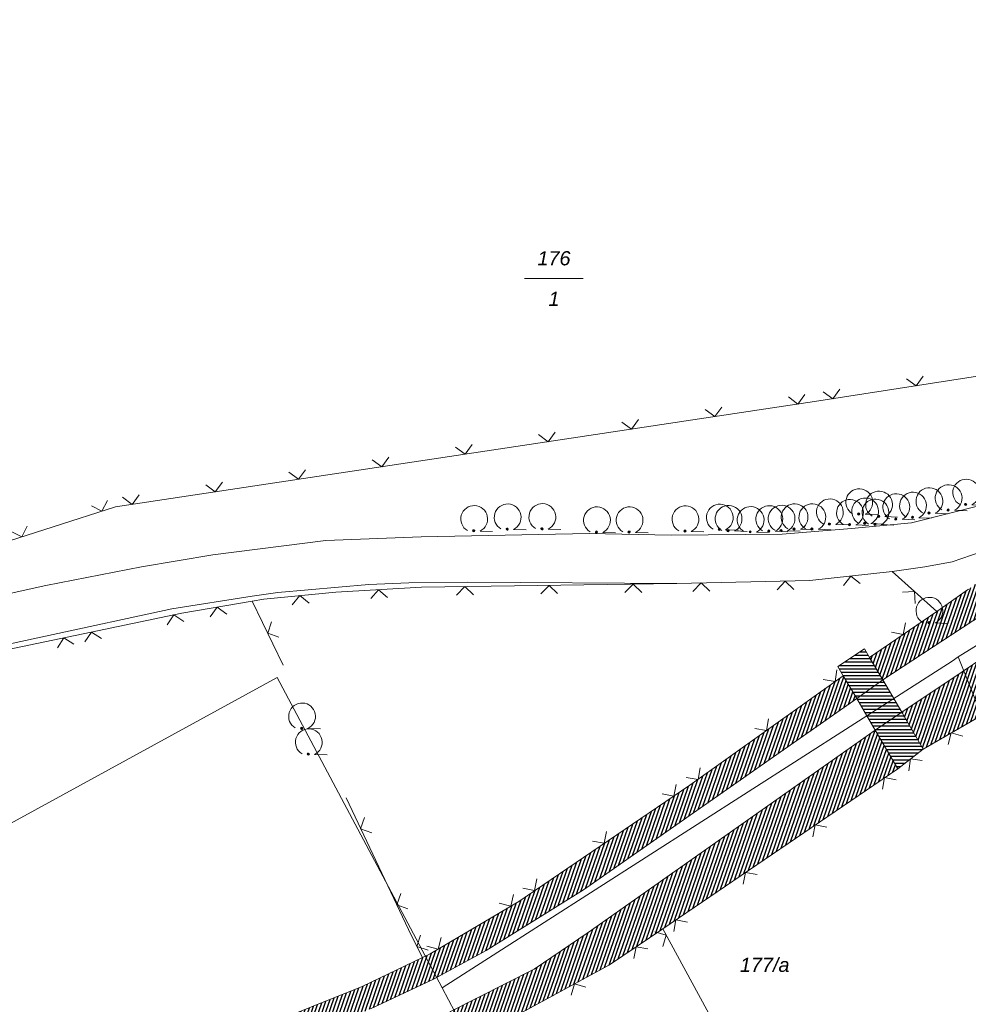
# Model space of a CAD drawing. Header units: metres. Extents: x 345144 to 348639, y 5629211 to 5635235.
# Tile 1030 of 1056: x 347558 to 347614, y 5631503 to 5631561. Entities that reach past the tile are written whole.
import ezdxf
from ezdxf.enums import TextEntityAlignment as Align

# ---------------------------------------------------------------- set-up
doc = ezdxf.new("R2010")
doc.units = ezdxf.units.M
doc.header["$MEASUREMENT"] = 0
doc.linetypes.add('8_8', pattern=[2.8, 1.4, -1.4])
for name, color, linetype in [('028 Geländeform', 7, 'Continuous'), ('081-083 Topographie', 7, 'Continuous'), ('AX Flurstück', 7, 'Continuous'), ('Definitionslinie', 7, 'Continuous'), ('Präsentationsobjekt -Text (punktförmig)', 7, 'Continuous')]:
    doc.layers.add(name, color=color, linetype=linetype)
doc.styles.add('ARIALIT', font='ariali.ttf', dxfattribs={"height": 1})
pattern_1 = [(250.9552151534, (0, 0), (0.1890527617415, -0.065261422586), [])]

# ---------------------------------------------------------------- blocks, each defined once
blk = doc.blocks.new('alk_7100_nrwx2')
at = {"true_color": 0x2e2e2e}
h = blk.add_hatch(color=250, dxfattribs=at)
edge = h.paths.add_edge_path(flags=0)
edge.add_arc((0.024073, -0.597267), 0.057254, 180, 360, ccw=False)
edge.add_arc((0.024073, -0.597267), 0.057255, 0, 180, ccw=False)
at = {"color": 250, "lineweight": 5, "true_color": 0x2e2e2e, "flags": 128}
blk.add_lwpolyline([(0.349382, -0.597267), (1, -0.597267)], dxfattribs=at)
at = {"color": 250, "lineweight": 5, "true_color": 0x2e2e2e}
for centre, radius, start, end in [((0.024073, 0.012362), 0.690995, -61.9148169, -118.0851831), ((0.024073, -0.597267), 0.057255, 0, 180), ((0.024073, -0.597267), 0.057254, 180, 0)]:
    blk.add_arc(centre, radius, start, end, dxfattribs=at)

msp = doc.modelspace()

# ---------------------------------------------------------------- hatches: boundary and pattern name
at = {"layer": '028 Geländeform', "true_color": 0xb27500}
h = msp.add_hatch(dxfattribs=at)
h.set_pattern_fill('_USER', color=44, scale=0.2, angle=250.95521515, style=0, pattern_type=0)
h.set_pattern_definition(pattern_1)
h.paths.add_polyline_path([(347615.322, 5631526.019), (347609.388, 5631522.143), (347609.388, 5631522.143), (347608.598, 5631523.47), (347608.598, 5631523.47), (347612.611, 5631526.205), (347612.611, 5631526.205), (347614.487, 5631527.531), (347614.487, 5631527.531), (347618.486, 5631530.358), (347618.486, 5631530.358), (347629.838, 5631535.826), (347629.838, 5631535.826), (347639.409, 5631540.276), (347639.409, 5631540.276), (347649.263, 5631544.859), (347649.263, 5631544.859), (347657.18, 5631548.428), (347657.18, 5631548.428), (347658.145, 5631546.549), (347658.145, 5631546.549), (347647.755, 5631541.586), (347647.755, 5631541.586), (347640.356, 5631538.198), (347640.356, 5631538.198), (347623.067, 5631530.225), (347623.067, 5631530.225), (347619.395, 5631528.418), (347619.395, 5631528.418)], flags=0)
h = msp.add_hatch(dxfattribs=at)
h.set_pattern_fill('_USER', color=44, scale=0.2, angle=250.95521515, style=0, pattern_type=0)
h.set_pattern_definition(pattern_1)
h.paths.add_polyline_path([(347631.971, 5631528.751), (347624.013, 5631524.986), (347624.013, 5631524.986), (347615.117, 5631519.944), (347615.117, 5631519.944), (347611.797, 5631518.029), (347611.797, 5631518.029), (347610.515, 5631520.218), (347610.515, 5631520.218), (347614.112, 5631522.624), (347614.112, 5631522.624), (347615.401, 5631523.486), (347615.401, 5631523.486), (347616.627, 5631524.253), (347616.627, 5631524.253), (347620.985, 5631526.497), (347620.985, 5631526.497), (347641.418, 5631535.981), (347641.418, 5631535.981), (347657.898, 5631543.616), (347657.898, 5631543.616), (347659.334, 5631544.282), (347659.334, 5631544.282), (347660.379, 5631542.295), (347660.379, 5631542.295), (347660.012, 5631542.111), (347660.012, 5631542.111), (347660.367, 5631541.367), (347660.367, 5631541.367), (347647.153, 5631535.599), (347647.153, 5631535.599), (347646.19, 5631535.121), (347646.19, 5631535.121), (347643.189, 5631533.815), (347643.189, 5631533.815), (347642.573, 5631533.547), (347642.573, 5631533.547)], flags=0)
h = msp.add_hatch(dxfattribs=at)
h.set_pattern_fill('_USER', color=44, scale=0.2, angle=250.95521515, style=0, pattern_type=0)
h.set_pattern_definition(pattern_1)
h.paths.add_polyline_path([(347607.037, 5631522.385), (347607.849, 5631521.025), (347607.849, 5631521.025), (347591.621, 5631509.671), (347591.621, 5631509.671), (347585.829, 5631506.071), (347585.829, 5631506.071), (347582.697, 5631504.358), (347582.697, 5631504.358), (347578.956, 5631502.601), (347578.956, 5631502.601), (347573.052, 5631500.19), (347573.052, 5631500.19), (347572.445, 5631501.512), (347572.445, 5631501.512), (347578.456, 5631503.922), (347578.456, 5631503.922), (347582.046, 5631505.643), (347582.046, 5631505.643), (347582.511, 5631505.866), (347582.511, 5631505.866), (347587.762, 5631508.986), (347587.762, 5631508.986), (347597.936, 5631515.879), (347597.936, 5631515.879)], flags=0)
h = msp.add_hatch(dxfattribs=at)
h.set_pattern_fill('_USER', color=44, scale=0.2, angle=250.95521515, style=0, pattern_type=0)
h.set_pattern_definition(pattern_1)
h.paths.add_polyline_path([(347608.942, 5631519.153), (347610.276, 5631516.865), (347610.276, 5631516.865), (347596.325, 5631507.362), (347596.325, 5631507.362), (347593.159, 5631505.22), (347593.159, 5631505.22), (347584.604, 5631500.57), (347584.604, 5631500.57), (347574.955, 5631496.048), (347574.955, 5631496.048), (347574.045, 5631498.027), (347574.045, 5631498.027), (347579.458, 5631500.297), (347579.458, 5631500.297), (347583.672, 5631502.43), (347583.672, 5631502.43), (347588.68, 5631504.965), (347588.68, 5631504.965), (347591.894, 5631507.146), (347591.894, 5631507.146)], flags=0)
at = {"layer": '081-083 Topographie'}
h = msp.add_hatch(dxfattribs=at)
h.set_pattern_fill('_USER', scale=0.2, style=0, pattern_type=0)
h.set_pattern_definition([(0, (0, 0), (0, 0.2), [])])
h.paths.add_polyline_path([(347607.849, 5631521.025), (347607.037, 5631522.385), (347607.037, 5631522.385), (347606.714, 5631522.94), (347606.714, 5631522.94), (347608.299, 5631523.983), (347608.299, 5631523.983), (347608.598, 5631523.47), (347608.598, 5631523.47), (347609.388, 5631522.143), (347609.388, 5631522.143), (347610.515, 5631520.218), (347610.515, 5631520.218), (347611.797, 5631518.029), (347611.797, 5631518.029), (347610.276, 5631516.865), (347610.276, 5631516.865), (347608.942, 5631519.153), (347608.942, 5631519.153)], flags=0)

# ---------------------------------------------------------------- linework, layer by layer
at = {"layer": '081-083 Topographie', "color": 7, "linetype": 'Continuous', "lineweight": 5, "flags": 128}
for points in [[(347609.941, 5631528.566), (347611.897, 5631528.854), (347611.897, 5631528.854), (347613.521, 5631529.144), (347613.521, 5631529.144), (347615.236, 5631529.749), (347615.236, 5631529.749), (347617.885, 5631530.841), (347617.885, 5631530.841), (347623.567, 5631533.635), (347623.567, 5631533.635), (347627.898, 5631535.819), (347627.898, 5631535.819), (347641.286, 5631542.37), (347641.286, 5631542.37), (347656.533, 5631549.737)], [(347552.674, 5631528.846), (347563.817, 5631532.413), (347563.817, 5631532.413), (347605.328, 5631538.665), (347605.328, 5631538.665), (347632.233, 5631542.844)], [(347549.006, 5631525.381), (347559.681, 5631527.737), (347559.681, 5631527.737), (347565.358, 5631528.852), (347565.358, 5631528.852), (347569.586, 5631529.568), (347569.586, 5631529.568), (347576.296, 5631530.412), (347576.296, 5631530.412), (347581.964, 5631530.641), (347581.964, 5631530.641), (347591.947, 5631530.836), (347591.947, 5631530.836), (347596.825, 5631530.73), (347596.825, 5631530.73), (347603.407, 5631530.785), (347603.407, 5631530.785), (347607.532, 5631531.128), (347607.532, 5631531.128), (347611.096, 5631531.473), (347611.096, 5631531.473), (347615.264, 5631532.518)], [(347571.935, 5631526.82), (347572.617, 5631526.938), (347572.617, 5631526.938), (347576.903, 5631527.351), (347576.903, 5631527.351), (347581.98, 5631527.637), (347581.98, 5631527.637), (347597.15, 5631527.866), (347597.15, 5631527.866), (347605.053, 5631528.031), (347605.053, 5631528.031), (347609.941, 5631528.566), (347609.941, 5631528.566), (347612.611, 5631526.205), (347612.611, 5631526.205), (347608.598, 5631523.47)], [(347552.136, 5631523.112), (347567.166, 5631526.351), (347567.166, 5631526.351), (347571.937, 5631527.113), (347571.937, 5631527.113), (347573.456, 5631527.337), (347573.456, 5631527.337), (347578.864, 5631527.797), (347578.864, 5631527.797), (347581.234, 5631527.908), (347581.234, 5631527.908), (347584.751, 5631527.932), (347584.751, 5631527.932), (347597.15, 5631527.866)], [(347468.578, 5631472.378), (347464.37, 5631489.351), (347464.37, 5631489.351), (347467.502, 5631491.999), (347467.502, 5631491.999), (347473.741, 5631501.417), (347473.741, 5631501.417), (347476.821, 5631505.668), (347476.821, 5631505.668), (347478.238, 5631507.087), (347478.238, 5631507.087), (347479.569, 5631508.154), (347479.569, 5631508.154), (347481.257, 5631509.111), (347481.257, 5631509.111), (347483.639, 5631509.984), (347483.639, 5631509.984), (347535.121, 5631519.286), (347535.121, 5631519.286), (347561.896, 5631524.879), (347561.896, 5631524.879), (347567.756, 5631526.092), (347567.756, 5631526.092), (347571.935, 5631526.82)], [(347571.935, 5631526.82), (347573.767, 5631523.006)], [(347577.506, 5631515.124), (347581.386, 5631506.948), (347581.386, 5631506.948), (347582.04, 5631505.655), (347582.04, 5631505.655), (347582.511, 5631505.866), (347582.511, 5631505.866), (347587.762, 5631508.986), (347587.762, 5631508.986), (347597.936, 5631515.879), (347597.936, 5631515.879), (347607.037, 5631522.385)], [(347607.849, 5631521.025), (347609.388, 5631522.143)], [(347596.325, 5631507.362), (347610.276, 5631516.865), (347610.276, 5631516.865), (347611.797, 5631518.029), (347611.797, 5631518.029), (347615.117, 5631519.944)], [(347608.942, 5631519.153), (347610.515, 5631520.218)], [(347584.604, 5631500.57), (347593.159, 5631505.22), (347593.159, 5631505.22), (347596.325, 5631507.362)], [(347596.325, 5631507.362), (347606.288, 5631489.025)]]:
    msp.add_lwpolyline(points, dxfattribs=at)
at = {"layer": 'AX Flurstück', "color": 8, "linetype": 'Continuous', "lineweight": 13, "true_color": 0x808080, "flags": 128}
for points in [[(347580.97, 5631584.445), (347619.896, 5631577.3), (347621.651, 5631576.888), (347636.87, 5631545.472), (347639.159, 5631540.823), (347640.892, 5631537.318), (347638.344, 5631536.122), (347621.471, 5631528.201), (347613.87, 5631523.502), (347613.507, 5631523.259), (347583.211, 5631503.844), (347581.332, 5631507.39), (347575.258, 5631518.823), (347573.421, 5631522.283), (347554.402, 5631511.892), (347553.641, 5631512.787), (347542.853, 5631526.38), (347530.174, 5631545.576), (347535.226, 5631555.98), (347541.212, 5631564.879), (347555.667, 5631576.252), (347569.62, 5631583.405), (347573.789, 5631585.767), (347580.97, 5631584.445)], [(347638.344, 5631536.122), (347661.494, 5631486.344), (347649.147, 5631478.165), (347635.076, 5631468.822), (347634.458, 5631469.816), (347617.391, 5631514.697), (347613.87, 5631523.502), (347621.471, 5631528.201), (347638.344, 5631536.122)], [(347583.211, 5631503.844), (347613.507, 5631523.259), (347613.87, 5631523.502), (347617.391, 5631514.697), (347634.458, 5631469.816), (347635.076, 5631468.822), (347617.188, 5631455.741), (347610.882, 5631451.717), (347600.627, 5631471.037), (347590.674, 5631489.785), (347585.09, 5631500.296), (347583.211, 5631503.844)], [(347585.09, 5631500.296), (347590.674, 5631489.785), (347600.627, 5631471.037), (347572.089, 5631457.592), (347564.713, 5631475.98), (347563.886, 5631477.934), (347555.775, 5631497.099), (347555.009, 5631510.834), (347554.402, 5631511.892), (347573.421, 5631522.283), (347575.258, 5631518.823), (347581.332, 5631507.39), (347583.211, 5631503.844), (347585.09, 5631500.296)]]:
    msp.add_lwpolyline(points, dxfattribs=at)
at = {"layer": 'Definitionslinie', "color": 7, "linetype": 'Continuous', "lineweight": 5, "flags": 128}
for points in [[(347605.328, 5631538.665), (347632.233, 5631542.844)], [(347610.799, 5631540.021), (347611.369, 5631539.603), (347611.787, 5631540.174)], [(347610.799, 5631540.021), (347611.369, 5631539.603), (347611.787, 5631540.174)], [(347605.858, 5631539.253), (347606.429, 5631538.836), (347606.846, 5631539.407)], [(347605.858, 5631539.253), (347606.429, 5631538.836), (347606.846, 5631539.407)], [(347563.817, 5631532.413), (347605.328, 5631538.665)], [(347603.781, 5631538.938), (347604.349, 5631538.518), (347604.769, 5631539.086)], [(347603.781, 5631538.938), (347604.349, 5631538.518), (347604.769, 5631539.086)], [(347598.836, 5631538.193), (347599.405, 5631537.773), (347599.825, 5631538.342)], [(347598.836, 5631538.193), (347599.405, 5631537.773), (347599.825, 5631538.342)], [(347593.892, 5631537.448), (347594.461, 5631537.028), (347594.881, 5631537.597)], [(347593.892, 5631537.448), (347594.461, 5631537.028), (347594.881, 5631537.597)], [(347588.948, 5631536.704), (347589.517, 5631536.284), (347589.937, 5631536.853)], [(347588.948, 5631536.704), (347589.517, 5631536.284), (347589.937, 5631536.853)], [(347584.004, 5631535.959), (347584.573, 5631535.539), (347584.993, 5631536.108)], [(347584.004, 5631535.959), (347584.573, 5631535.539), (347584.993, 5631536.108)], [(347579.059, 5631535.214), (347579.628, 5631534.794), (347580.048, 5631535.363)], [(347579.059, 5631535.214), (347579.628, 5631534.794), (347580.048, 5631535.363)], [(347574.115, 5631534.47), (347574.684, 5631534.05), (347575.104, 5631534.619)], [(347574.115, 5631534.47), (347574.684, 5631534.05), (347575.104, 5631534.619)], [(347569.171, 5631533.725), (347569.74, 5631533.305), (347570.16, 5631533.874)], [(347569.171, 5631533.725), (347569.74, 5631533.305), (347570.16, 5631533.874)], [(347564.227, 5631532.98), (347564.796, 5631532.56), (347565.216, 5631533.129)], [(347564.227, 5631532.98), (347564.796, 5631532.56), (347565.216, 5631533.129)], [(347552.674, 5631528.846), (347563.817, 5631532.413)], [(347562.379, 5631532.478), (347563.007, 5631532.154), (347563.331, 5631532.782)], [(347562.379, 5631532.478), (347563.007, 5631532.154), (347563.331, 5631532.782)], [(347611.096, 5631531.473), (347615.264, 5631532.518)], [(347557.617, 5631530.953), (347558.246, 5631530.63), (347558.569, 5631531.258)], [(347557.617, 5631530.953), (347558.246, 5631530.63), (347558.569, 5631531.258)], [(347603.407, 5631530.785), (347607.532, 5631531.128)], [(347607.532, 5631531.128), (347611.096, 5631531.473)], [(347576.296, 5631530.412), (347581.964, 5631530.641)], [(347581.964, 5631530.641), (347591.947, 5631530.836)], [(347591.947, 5631530.836), (347596.825, 5631530.73)], [(347596.825, 5631530.73), (347603.407, 5631530.785)], [(347569.586, 5631529.568), (347576.296, 5631530.412)], [(347565.358, 5631528.852), (347569.586, 5631529.568)], [(347613.521, 5631529.144), (347615.236, 5631529.749)], [(347559.681, 5631527.737), (347565.358, 5631528.852)], [(347609.941, 5631528.566), (347611.897, 5631528.854)], [(347611.897, 5631528.854), (347613.521, 5631529.144)], [(347605.053, 5631528.031), (347609.941, 5631528.566)], [(347608.048, 5631527.856), (347607.497, 5631528.299), (347607.054, 5631527.747)], [(347608.048, 5631527.856), (347607.497, 5631528.299), (347607.054, 5631527.747)], [(347609.941, 5631528.566), (347612.611, 5631526.205)], [(347549.006, 5631525.381), (347559.681, 5631527.737)], [(347573.456, 5631527.337), (347578.864, 5631527.797)], [(347576.903, 5631527.351), (347581.98, 5631527.637)], [(347578.864, 5631527.797), (347581.234, 5631527.908)], [(347581.234, 5631527.908), (347584.751, 5631527.932)], [(347581.98, 5631527.637), (347597.15, 5631527.866)], [(347585.073, 5631527.184), (347584.566, 5631527.676), (347584.073, 5631527.169)], [(347585.073, 5631527.184), (347584.566, 5631527.676), (347584.073, 5631527.169)], [(347584.751, 5631527.932), (347597.15, 5631527.866)], [(347590.072, 5631527.259), (347589.565, 5631527.752), (347589.073, 5631527.244)], [(347590.072, 5631527.259), (347589.565, 5631527.752), (347589.073, 5631527.244)], [(347595.072, 5631527.335), (347594.564, 5631527.827), (347594.072, 5631527.32)], [(347595.072, 5631527.335), (347594.564, 5631527.827), (347594.072, 5631527.32)], [(347597.15, 5631527.866), (347605.053, 5631528.031)], [(347599.112, 5631527.407), (347598.602, 5631527.896), (347598.113, 5631527.386)], [(347599.112, 5631527.407), (347598.602, 5631527.896), (347598.113, 5631527.386)], [(347604.111, 5631527.511), (347603.601, 5631528.001), (347603.111, 5631527.49)], [(347604.111, 5631527.511), (347603.601, 5631528.001), (347603.111, 5631527.49)], [(347567.166, 5631526.351), (347571.937, 5631527.113)], [(347571.937, 5631527.113), (347573.456, 5631527.337)], [(347572.617, 5631526.938), (347576.903, 5631527.351)], [(347575.306, 5631526.695), (347574.76, 5631527.145), (347574.31, 5631526.599)], [(347575.306, 5631526.695), (347574.76, 5631527.145), (347574.31, 5631526.599)], [(347579.969, 5631527.023), (347579.442, 5631527.494), (347578.97, 5631526.967)], [(347579.969, 5631527.023), (347579.442, 5631527.494), (347578.97, 5631526.967)], [(347611.319, 5631526.68), (347611.276, 5631527.386), (347610.57, 5631527.342)], [(347611.319, 5631526.68), (347611.276, 5631527.386), (347610.57, 5631527.342)], [(347567.756, 5631526.092), (347571.935, 5631526.82)], [(347570.424, 5631526.049), (347569.846, 5631526.456), (347569.439, 5631525.878)], [(347570.424, 5631526.049), (347569.846, 5631526.456), (347569.439, 5631525.878)], [(347571.935, 5631526.82), (347572.617, 5631526.938)], [(347571.935, 5631526.82), (347573.767, 5631523.006)], [(347552.136, 5631523.112), (347567.166, 5631526.351)], [(347561.896, 5631524.879), (347567.756, 5631526.092)], [(347567.865, 5631525.604), (347567.274, 5631525.992), (347566.886, 5631525.401)], [(347567.865, 5631525.604), (347567.274, 5631525.992), (347566.886, 5631525.401)], [(347608.598, 5631523.47), (347612.611, 5631526.205)], [(347573.085, 5631525.58), (347572.851, 5631524.913), (347573.518, 5631524.679)], [(347573.085, 5631525.58), (347572.851, 5631524.913), (347573.518, 5631524.679)], [(347609.91, 5631524.969), (347610.605, 5631524.838), (347610.736, 5631525.532)], [(347609.91, 5631524.969), (347610.605, 5631524.838), (347610.736, 5631525.532)], [(347535.121, 5631519.286), (347561.896, 5631524.879)], [(347561.336, 5631524.251), (347560.744, 5631524.638), (347560.357, 5631524.047)], [(347561.336, 5631524.251), (347560.744, 5631524.638), (347560.357, 5631524.047)], [(347562.969, 5631524.59), (347562.378, 5631524.979), (347561.99, 5631524.388)], [(347562.969, 5631524.59), (347562.378, 5631524.979), (347561.99, 5631524.388)], [(347606.714, 5631522.94), (347608.299, 5631523.983)], [(347608.299, 5631523.983), (347608.598, 5631523.47)], [(347608.598, 5631523.47), (347609.388, 5631522.143)], [(347606.714, 5631522.94), (347607.037, 5631522.385)], [(347597.936, 5631515.879), (347607.037, 5631522.385)], [(347605.857, 5631522.156), (347606.554, 5631522.04), (347606.67, 5631522.737)], [(347605.857, 5631522.156), (347606.554, 5631522.04), (347606.67, 5631522.737)], [(347607.037, 5631522.385), (347607.849, 5631521.025)], [(347609.388, 5631522.143), (347610.515, 5631520.218)], [(347607.849, 5631521.025), (347608.942, 5631519.153)], [(347610.515, 5631520.218), (347611.797, 5631518.029)], [(347611.797, 5631518.029), (347615.117, 5631519.944)], [(347601.789, 5631519.248), (347602.487, 5631519.132), (347602.603, 5631519.83)], [(347601.789, 5631519.248), (347602.487, 5631519.132), (347602.603, 5631519.83)], [(347608.942, 5631519.153), (347610.276, 5631516.865)], [(347614.14, 5631518.803), (347613.457, 5631518.987), (347613.274, 5631518.304)], [(347614.14, 5631518.803), (347613.457, 5631518.987), (347613.274, 5631518.304)], [(347610.276, 5631516.865), (347611.797, 5631518.029)], [(347610.276, 5631516.865), (347611.797, 5631518.029)], [(347611.737, 5631517.354), (347611.037, 5631517.447), (347610.943, 5631516.746)], [(347611.737, 5631517.354), (347611.037, 5631517.447), (347610.943, 5631516.746)], [(347596.325, 5631507.362), (347610.276, 5631516.865)], [(347597.721, 5631516.34), (347598.419, 5631516.224), (347598.535, 5631516.922)], [(347597.721, 5631516.34), (347598.419, 5631516.224), (347598.535, 5631516.922)], [(347587.762, 5631508.986), (347597.936, 5631515.879)], [(347596.294, 5631515.371), (347596.988, 5631515.237), (347597.122, 5631515.931)], [(347596.294, 5631515.371), (347596.988, 5631515.237), (347597.122, 5631515.931)], [(347610.194, 5631516.204), (347609.499, 5631516.336), (347609.367, 5631515.641)], [(347610.194, 5631516.204), (347609.499, 5631516.336), (347609.367, 5631515.641)], [(347577.506, 5631515.124), (347581.386, 5631506.948)], [(347578.612, 5631513.961), (347578.374, 5631513.295), (347579.04, 5631513.057)], [(347578.612, 5631513.961), (347578.374, 5631513.295), (347579.04, 5631513.057)], [(347606.061, 5631513.389), (347605.367, 5631513.521), (347605.235, 5631512.826)], [(347606.061, 5631513.389), (347605.367, 5631513.521), (347605.235, 5631512.826)], [(347592.155, 5631512.566), (347592.849, 5631512.433), (347592.983, 5631513.127)], [(347592.155, 5631512.566), (347592.849, 5631512.433), (347592.983, 5631513.127)], [(347601.929, 5631510.574), (347601.234, 5631510.706), (347601.103, 5631510.011)], [(347601.929, 5631510.574), (347601.234, 5631510.706), (347601.103, 5631510.011)], [(347588.015, 5631509.762), (347588.71, 5631509.628), (347588.843, 5631510.322)], [(347588.015, 5631509.762), (347588.71, 5631509.628), (347588.843, 5631510.322)], [(347580.755, 5631509.444), (347580.518, 5631508.777), (347581.184, 5631508.54)], [(347580.755, 5631509.444), (347580.518, 5631508.777), (347581.184, 5631508.54)], [(347582.511, 5631505.866), (347587.762, 5631508.986)], [(347586.6, 5631508.877), (347587.286, 5631508.703), (347587.46, 5631509.388)], [(347586.6, 5631508.877), (347587.286, 5631508.703), (347587.46, 5631509.388)], [(347597.797, 5631507.759), (347597.102, 5631507.891), (347596.97, 5631507.197)], [(347597.797, 5631507.759), (347597.102, 5631507.891), (347596.97, 5631507.197)], [(347593.159, 5631505.22), (347596.325, 5631507.362)], [(347596.332, 5631506.302), (347596.532, 5631506.98), (347595.854, 5631507.181)], [(347596.332, 5631506.302), (347596.532, 5631506.98), (347595.854, 5631507.181)], [(347596.325, 5631507.362), (347606.288, 5631489.025)], [(347581.386, 5631506.948), (347582.04, 5631505.655)], [(347581.933, 5631506.973), (347581.713, 5631506.302), (347582.385, 5631506.081)], [(347581.933, 5631506.973), (347581.713, 5631506.302), (347582.385, 5631506.081)], [(347582.302, 5631506.323), (347582.987, 5631506.149), (347583.162, 5631506.834)], [(347582.302, 5631506.323), (347582.987, 5631506.149), (347583.162, 5631506.834)], [(347595.436, 5631506.157), (347594.742, 5631506.291), (347594.608, 5631505.597)], [(347595.436, 5631506.157), (347594.742, 5631506.291), (347594.608, 5631505.597)], [(347582.04, 5631505.655), (347582.511, 5631505.866)], [(347584.604, 5631500.57), (347593.159, 5631505.22)], [(347591.756, 5631503.888), (347591.078, 5631504.089), (347590.877, 5631503.411)], [(347591.756, 5631503.888), (347591.078, 5631504.089), (347590.877, 5631503.411)]]:
    msp.add_lwpolyline(points, dxfattribs=at)
at = {"layer": 'Definitionslinie', "color": 44, "linetype": 'Continuous', "lineweight": 5, "true_color": 0xb27500, "flags": 128}
for points in [[(347612.611, 5631526.205), (347614.487, 5631527.531)], [(347608.598, 5631523.47), (347612.611, 5631526.205)], [(347609.388, 5631522.143), (347615.322, 5631526.019)], [(347608.598, 5631523.47), (347609.388, 5631522.143)], [(347614.112, 5631522.624), (347615.401, 5631523.486)], [(347597.936, 5631515.879), (347607.037, 5631522.385)], [(347607.037, 5631522.385), (347607.849, 5631521.025)], [(347610.515, 5631520.218), (347614.112, 5631522.624)], [(347591.621, 5631509.671), (347607.849, 5631521.025)], [(347610.515, 5631520.218), (347611.797, 5631518.029)], [(347611.797, 5631518.029), (347615.117, 5631519.944)], [(347591.894, 5631507.146), (347608.942, 5631519.153)], [(347608.942, 5631519.153), (347610.276, 5631516.865)], [(347596.325, 5631507.362), (347610.276, 5631516.865)], [(347587.762, 5631508.986), (347597.936, 5631515.879)], [(347585.829, 5631506.071), (347591.621, 5631509.671)], [(347582.511, 5631505.866), (347587.762, 5631508.986)], [(347588.68, 5631504.965), (347591.894, 5631507.146)], [(347593.159, 5631505.22), (347596.325, 5631507.362)], [(347582.697, 5631504.358), (347585.829, 5631506.071)], [(347578.456, 5631503.922), (347582.046, 5631505.643), (347582.046, 5631505.643), (347582.511, 5631505.866)], [(347583.672, 5631502.43), (347588.68, 5631504.965)], [(347584.604, 5631500.57), (347593.159, 5631505.22)], [(347578.956, 5631502.601), (347582.697, 5631504.358)], [(347572.445, 5631501.512), (347578.456, 5631503.922)]]:
    msp.add_lwpolyline(points, dxfattribs=at)
at = {"layer": 'Definitionslinie', "color": 7, "linetype": '8_8', "lineweight": 5, "flags": 128}
for points in [[(347607.849, 5631521.025), (347609.388, 5631522.143)], [(347608.942, 5631519.153), (347610.515, 5631520.218)]]:
    msp.add_lwpolyline(points, dxfattribs=at)
at = {"layer": 'Präsentationsobjekt -Text (punktförmig)', "color": 251, "linetype": 'Continuous', "lineweight": 13, "true_color": 0x5e5e5e, "flags": 128}
msp.add_lwpolyline([(347588.1174, 5631545.97152), (347591.5986, 5631545.97152)], dxfattribs=at)

# ---------------------------------------------------------------- block references
at = {"layer": '081-083 Topographie', "xscale": 1.15275, "yscale": 1.15275}
for p, rotation in [((347614.317, 5631533.243), -2.325463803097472), ((347607.964, 5631532.675), -2.325463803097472), ((347609.144, 5631532.538), -2.326036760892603), ((347612.133, 5631532.739), -2.326036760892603), ((347613.274, 5631532.918), -2.326036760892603), ((347606.219, 5631532.076), -2.326094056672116), ((347607.416, 5631532.044), -2.326094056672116), ((347608.317, 5631532.127), -2.325463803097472), ((347608.928, 5631532.064), -2.326036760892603), ((347610.166, 5631532.383), -2.325463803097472), ((347611.159, 5631532.474), -2.325463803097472), ((347585.091, 5631531.679), -2.326094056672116), ((347587.08, 5631531.774), -2.326094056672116), ((347589.141, 5631531.794), -2.326094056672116), ((347592.383, 5631531.604), -2.326036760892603), ((347594.321, 5631531.602), -2.326094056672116), ((347597.642, 5631531.661), -2.326094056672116), ((347599.682, 5631531.76), -2.326094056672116), ((347600.202, 5631531.686), -2.326094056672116), ((347601.514, 5631531.618), -2.325521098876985), ((347602.621, 5631531.672), -2.326036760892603), ((347603.351, 5631531.696), -2.325463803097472), ((347604.124, 5631531.784), -2.325463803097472), ((347605.179, 5631531.784), -2.326094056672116), ((347612.135, 5631526.229), -2.325463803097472), ((347574.866, 5631519.956), -2.325521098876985), ((347575.266, 5631518.419), -2.326036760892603)]:
    msp.add_blockref('alk_7100_nrwx2', p, dxfattribs=dict(at, rotation=rotation))

# ---------------------------------------------------------------- texts
at = {"layer": 'Präsentationsobjekt -Text (punktförmig)', "color": 8, "true_color": 0x808080, "style": 'ARIALIT'}
for s, p in [('176', (347589.858, 5631547.17488)), ('1', (347589.858, 5631544.76816)), ('177/a', (347602.378, 5631505.216))]:
    msp.add_text(s, height=0.8421, dxfattribs=at).set_placement(p, align=Align.MIDDLE_CENTER)

doc.saveas('drawing.dxf')
